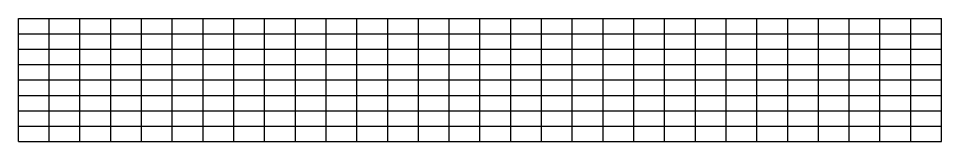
# Model space of a CAD drawing. Extents: x 1678017 to 1687792, y 404433 to 413488.
# Drawn here: x 1678304 to 1678604, y 405446.2 to 405486.2 of the extents above; entities that cross this region are included whole.
import ezdxf

# ---------------------------------------------------------------- set-up
doc = ezdxf.new("R2010")
doc.units = 0
doc.layers.add('S_BREAKLINE', color=7, linetype='Continuous')

msp = doc.modelspace()

# ---------------------------------------------------------------- linework, layer by layer
at = {"layer": 'S_BREAKLINE'}
for p, q in [((1678304.03, 405486.18), (1678604.03, 405486.18)), ((1678304.03, 405446.18), (1678304.03, 405486.18)), ((1678314.03, 405446.18), (1678314.03, 405486.18)), ((1678324.03, 405446.18), (1678324.03, 405486.18)), ((1678334.03, 405446.18), (1678334.03, 405486.18)), ((1678344.03, 405446.18), (1678344.03, 405486.18)), ((1678354.03, 405446.18), (1678354.03, 405486.18)), ((1678364.03, 405446.18), (1678364.03, 405486.18)), ((1678374.03, 405446.18), (1678374.03, 405486.18)), ((1678384.03, 405446.18), (1678384.03, 405486.18)), ((1678394.03, 405446.18), (1678394.03, 405486.18)), ((1678404.03, 405446.18), (1678404.03, 405486.18)), ((1678414.03, 405446.18), (1678414.03, 405486.18)), ((1678424.03, 405446.18), (1678424.03, 405486.18)), ((1678434.03, 405446.18), (1678434.03, 405486.18)), ((1678444.03, 405446.18), (1678444.03, 405486.18)), ((1678454.03, 405446.18), (1678454.03, 405486.18)), ((1678464.03, 405446.18), (1678464.03, 405486.18)), ((1678474.03, 405446.18), (1678474.03, 405486.18)), ((1678484.03, 405446.18), (1678484.03, 405486.18)), ((1678494.03, 405446.18), (1678494.03, 405486.18)), ((1678504.03, 405446.18), (1678504.03, 405486.18)), ((1678514.03, 405446.18), (1678514.03, 405486.18)), ((1678524.03, 405446.18), (1678524.03, 405486.18)), ((1678534.03, 405446.18), (1678534.03, 405486.18)), ((1678544.03, 405446.18), (1678544.03, 405486.18)), ((1678554.03, 405446.18), (1678554.03, 405486.18)), ((1678564.03, 405446.18), (1678564.03, 405486.18)), ((1678574.03, 405446.18), (1678574.03, 405486.18)), ((1678584.03, 405446.18), (1678584.03, 405486.18)), ((1678594.03, 405446.18), (1678594.03, 405486.18)), ((1678604.03, 405446.18), (1678604.03, 405486.18)), ((1678304.03, 405481.18), (1678604.03, 405481.18)), ((1678304.03, 405476.18), (1678604.03, 405476.18)), ((1678304.03, 405471.18), (1678604.03, 405471.18)), ((1678304.03, 405466.18), (1678604.03, 405466.18)), ((1678304.03, 405461.18), (1678604.03, 405461.18)), ((1678304.03, 405456.18), (1678604.03, 405456.18)), ((1678304.03, 405451.18), (1678604.03, 405451.18)), ((1678304.03, 405446.18), (1678604.03, 405446.18))]:
    msp.add_line(p, q, dxfattribs=at)

doc.saveas('drawing.dxf')
